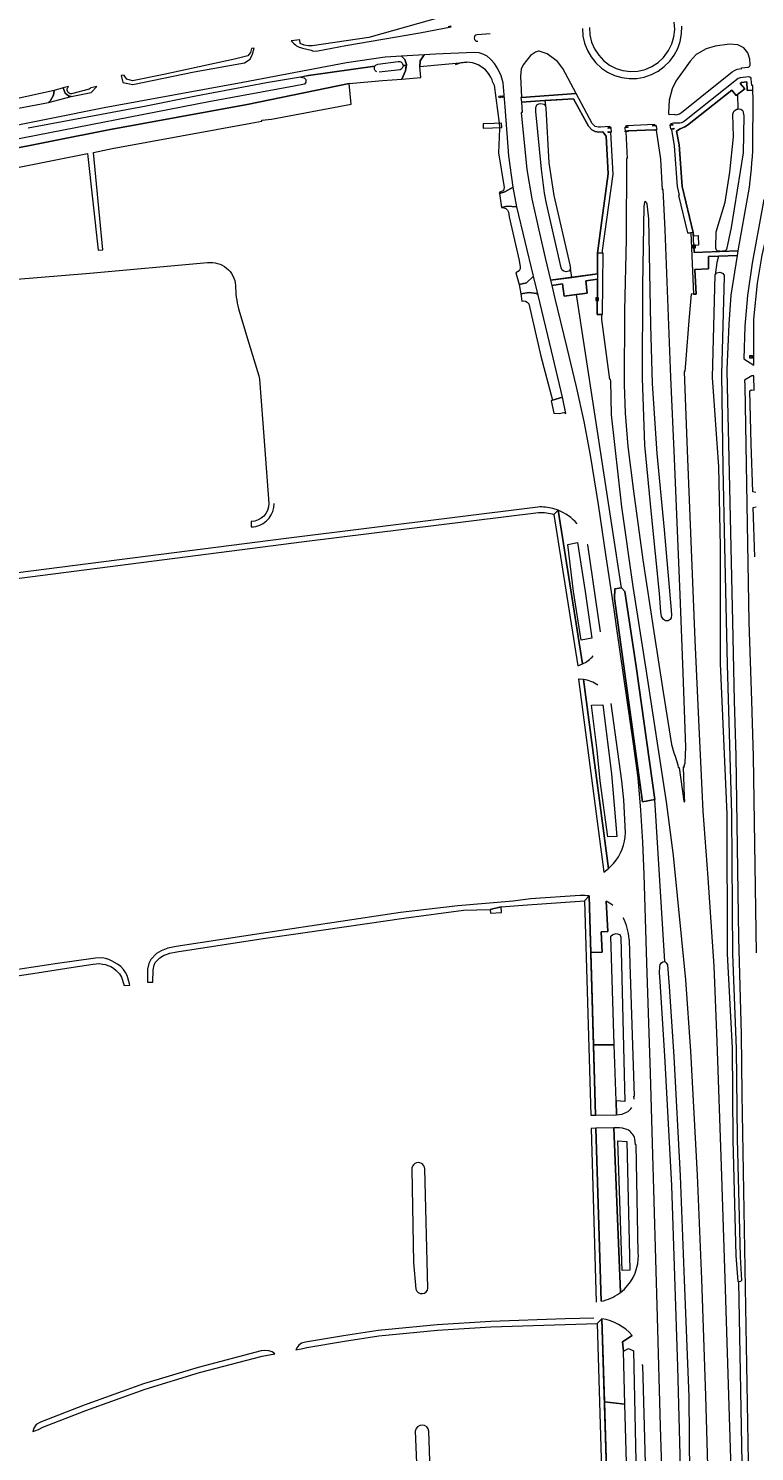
# Model space of a CAD drawing. Header units: metres. Extents: x 209813 to 223847, y 571801 to 587119.
# Tile 394 of 656: x 221241 to 221469, y 576831 to 577277. Entities that reach past the tile are written whole.
import ezdxf
from ezdxf.enums import TextEntityAlignment as Align

# ---------------------------------------------------------------- set-up
doc = ezdxf.new("R2010")
doc.units = ezdxf.units.M
for name, color, linetype, lineweight in [('B-RO-GR-BEPLANTING_CULTUUR_BOSPLANTSOEN-GV', 8, 'Continuous', 0), ('B-RO-GR-BEPLANTING_CULTUUR_HEESTERS-GV', 8, 'Continuous', 0), ('B-RO-IE-MEUBILAIR_WEGMEUBILAIR-S', 8, 'Continuous', 0), ('B-RO-KL-BRANDSTOF_LOCATIEPAAL-S', 8, 'Continuous', 0), ('B-RO-KL-WATER_PUT-S', 8, 'Continuous', 0), ('B-RO-KW-KUNSTWERK_DEK-GV', 8, 'Continuous', 0), ('B-RO-OG-TERREIN_CULTUURSCHEIDING-GV', 8, 'Continuous', 0), ('B-RO-OG-WATER_GREPPEL-GV', 8, 'Continuous', 0), ('B-RO-OG-WEG-GV', 8, 'Continuous', 0), ('B-RO-RI-TERREINKAST-S', 8, 'Continuous', 0), ('B-RO-VH-VERHARDING_PUIN-GV', 8, 'Continuous', 0), ('B-RO-VH-VERHARDING_SIERBESTRATING-GV', 8, 'Continuous', 0), ('B-RO-VH-VERHARDING_STRAATBAKSTEEN-GV', 8, 'Continuous', 0), ('B-RO-VH-VERHARDING_TEGEL-GV', 8, 'Continuous', 0)]:
    doc.layers.add(name, color=color, linetype=linetype, lineweight=lineweight)
doc.styles.add('NLCS-ISO', font='txt')

# ---------------------------------------------------------------- blocks, each defined once
blk = doc.blocks.new('SIE-WEG_AFVALBAK-SO')
at = {"linetype": 'ByBlock', "lineweight": 18}
h = blk.add_hatch(color=0, dxfattribs=at)
h.dxf.hatch_style = 1
h.paths.add_polyline_path([(-1.5, -1.5), (1.5, -1.5), (1.5, 1.5), (-1.5, 1.5)])
at = {"color": 0, "linetype": 'ByBlock', "lineweight": 18}
for points in [[(-2, -2), (2, -2), (2, 2), (-2, 2)], [(-1.5, -1.5), (1.5, -1.5), (1.5, 1.5), (-1.5, 1.5)]]:
    blk.add_lwpolyline(points, close=True, dxfattribs=at)
blk = doc.blocks.new('SIE-WATER_VERKLIKKER_TRANSPORTLEIDING-SO')
at = {"color": 0, "linetype": 'ByBlock', "lineweight": 18}
blk.add_circle((0, 0), 1.5, dxfattribs=at)
at = {"color": 0, "linetype": 'ByBlock', "lineweight": 18, "style": 'NLCS-ISO'}
blk.add_text('vt', height=1.5, dxfattribs=at).set_placement((0, 0), align=Align.MIDDLE_CENTER)
blk = doc.blocks.new('SRI-TERREINKAST-SO')
at = {"color": 0, "linetype": 'ByBlock', "lineweight": 18}
for points in [[(-2, 2), (2, 2), (2, 1.68), (-2, 1.68)], [(-2, 1.52), (2, 1.52), (2, -2), (-2, -2)]]:
    blk.add_lwpolyline(points, close=True, dxfattribs=at)
at = {"color": 0, "linetype": 'ByBlock', "lineweight": 18, "style": 'NLCS-ISO'}
blk.add_text('rio', height=1.5, dxfattribs=at).set_placement((0, 0), align=Align.MIDDLE_CENTER)
blk = doc.blocks.new('SKL-WATER_WATERLEIDINGPUT-SO')
at = {"color": 0, "linetype": 'ByBlock', "lineweight": 18}
blk.add_ellipse((0, 0), major_axis=(2.5, 0), ratio=0.54, dxfattribs=at)
at = {"color": 0, "linetype": 'ByBlock', "lineweight": 18, "style": 'NLCS-ISO'}
blk.add_text('wl', height=1.5, dxfattribs=at).set_placement((0, 0), align=Align.MIDDLE_CENTER)

msp = doc.modelspace()

# ---------------------------------------------------------------- linework, layer by layer
at = {"layer": 'B-RO-GR-BEPLANTING_CULTUUR_BOSPLANTSOEN-GV', "flags": 128}
msp.add_lwpolyline([(221232.248, 577232.712), (221259.42, 577238.131), (221262.851, 577207.883), (221264.277, 577208.002), (221261.318, 577238.431), (221267.23, 577239.689), (221310.616, 577247.649), (221314.104, 577248.31), (221314.074, 577248.651), (221317.162, 577248.923), (221342.09, 577253.613), (221341.434, 577260.084), (221309.499, 577253.544), (221266.045, 577245.571), (221231.22, 577238.625)], dxfattribs=at)
msp.add_lwpolyline([(221424.719, 577101.717), (221424.617, 577098.633), (221433.473, 577034.888), (221437.312, 577035.604), (221431.432, 577077.376), (221427.933, 577100.877), (221426.822, 577102.031)], close=True, dxfattribs=at)
at = {"layer": 'B-RO-GR-BEPLANTING_CULTUUR_HEESTERS-GV', "flags": 128}
for points in [[(221416.745, 577005.381), (221417.25, 576987.698), (221420.728, 576987.732), (221420.474, 576994.115), (221422.541, 576994.224), (221421.992, 577003.721)], [(221426.57, 576881.125), (221424.422, 576932.658), (221418.816, 576932.564), (221420.474, 576878.332)], [(221426.218, 576880.86), (221426.57, 576881.125)], [(221420.681, 576872.856), (221421.46, 576846.839), (221427.89, 576846.036), (221427.448, 576862.717), (221427.193, 576865.653), (221430.225, 576867.614)]]:
    msp.add_lwpolyline(points, dxfattribs=at)
msp.add_lwpolyline([(221418.707, 576936.675), (221425.292, 576936.824), (221425.173, 576941.144), (221424.588, 576958.771), (221418.076, 576958.771)], close=True, dxfattribs=at)
at = {"layer": 'B-RO-GR-BEPLANTING_CULTUUR_HEESTERS-GV'}
for points in [[(221420.474, 576878.332, 0.105456), (221426.218, 576880.86)], [(221430.225, 576867.614, 0.1753346), (221420.681, 576872.856)]]:
    msp.add_lwpolyline(points, format="xyb", dxfattribs=at)
at = {"layer": 'B-RO-KW-KUNSTWERK_DEK-GV', "flags": 128}
msp.add_lwpolyline([(221386.942, 577247.569), (221383.465, 577247.406), (221383.527, 577246.066), (221389.326, 577246.337), (221389.263, 577247.678)], close=True, dxfattribs=at)
at = {"layer": 'B-RO-OG-TERREIN_CULTUURSCHEIDING-GV', "flags": 128}
for points in [[(221178.548, 577232.821), (221178.905, 577231.155), (221171.931, 577229.663), (221141.916, 577222.504), (221120.17, 577216.504), (221107.156, 577212.959), (221103.405, 577211.527), (221105.142, 577209.412), (221118.382, 577213.389), (221142.621, 577219.383), (221172.648, 577226.544), (221205.937, 577233.668), (221231.22, 577238.625), (221266.045, 577245.571), (221309.499, 577253.544), (221341.434, 577260.084), (221351.92, 577260.99), (221357.939, 577261.486), (221359.178, 577264.021), (221359.361, 577265.718), (221358.377, 577265.718)], [(221349.563, 577265.548), (221328.683, 577262.568), (221326.355, 577262.087), (221327.406, 577261.907), (221327.859, 577261.308), (221327.928, 577260.557), (221327.48, 577259.855), (221324.195, 577259.21), (221297.45, 577254.3), (221235.359, 577242.182), (221233.541, 577242.042), (221232.771, 577242.54), (221232.539, 577243.325), (221227.025, 577242.493), (221227.075, 577241.9), (221226.768, 577241.013), (221205.302, 577236.804), (221181.838, 577231.783), (221181.521, 577233.267), (221178.548, 577232.821)], [(221357.437, 577264.413), (221350.876, 577263.659)], [(221406.962, 577126.317), (221414.573, 577078.122)], [(221420.266, 577088.228), (221416.332, 577115.484), (221416.084, 577115.46)], [(221414.904, 577073.255), (221422.72, 577013.966), (221424.352, 577015.538)], [(221428.133, 577025.212), (221427.569, 577035.521), (221426.983, 577041.515), (221423.619, 577065.755)], [(221421.992, 577003.721), (221422.541, 576994.224), (221420.474, 576994.115), (221420.728, 576987.732), (221417.25, 576987.698), (221418.076, 576958.771), (221424.588, 576958.771), (221423.458, 576992.816), (221424.073, 576993.346), (221425.212, 576993.581), (221426.266, 576993.297), (221426.676, 576992.523), (221427.901, 576940.992), (221425.173, 576941.144), (221425.292, 576936.824)], [(221430.763, 576941.639), (221430.752, 576942.579), (221430.928, 576942.664), (221429.608, 576984.088), (221429.339, 576991.557), (221429.207, 576991.82)], [(221425.292, 576936.824), (221426.072, 576936.842), (221427.065, 576936.985), (221428.382, 576937.583)], [(221428.557, 576932.171), (221427.2, 576932.621), (221426.196, 576932.688), (221424.422, 576932.658), (221426.57, 576881.125)], [(221432.095, 576891.561), (221432.123, 576892.59), (221432.077, 576893.62), (221431.461, 576927.338), (221431.239, 576927.398), (221431.064, 576929.224)], [(221430.225, 576867.614), (221427.193, 576865.653), (221427.448, 576862.717), (221428.982, 576863.556), (221430.647, 576862.747), (221431.478, 576823.216), (221429.818, 576823.16), (221428.472, 576824.029), (221427.89, 576846.036), (221421.46, 576846.839), (221422.103, 576825.348), (221424.385, 576824.397), (221426.43, 576822.097), (221427.452, 576819.797), (221427.714, 576818.834), (221429.566, 576818.897)], [(221434.49, 576823.576), (221434.024, 576839.143), (221433.563, 576858.299), (221433.194, 576858.304)]]:
    msp.add_lwpolyline(points, dxfattribs=at)
at = {"layer": 'B-RO-OG-TERREIN_CULTUURSCHEIDING-GV'}
for points in [[(221350.147, 577263.73, -0.4633904), (221349.563, 577265.548)], [(221358.377, 577265.718, -0.296135), (221357.437, 577264.413)], [(221412.901, 577122.067, 0.1198446), (221406.962, 577126.317)], [(221414.573, 577078.122, 0.1063869), (221417.989, 577080.686)], [(221419.425, 577071.432, 0.1217852), (221414.904, 577073.255)], [(221424.352, 577015.538, 0.1622143), (221428.133, 577025.212)], [(221424.084, 577002.402, 0.0490322), (221421.992, 577003.721)], [(221429.207, 576991.82, 0.114369), (221427.354, 576998.567)], [(221428.382, 576937.583, 0.1413188), (221430.117, 576939.125)], [(221431.064, 576929.224, 0.2134227), (221428.557, 576932.171)], [(221426.57, 576881.125, 0.2150288), (221432.095, 576891.561)]]:
    msp.add_lwpolyline(points, format="xyb", dxfattribs=at)
at = {"layer": 'B-RO-OG-TERREIN_CULTUURSCHEIDING-GV', "flags": 128}
for points in [[(221413.087, 577116.189), (221415.42, 577100.798), (221417.569, 577086.212), (221414.192, 577085.621), (221411.822, 577100.795), (221410.07, 577115.583)], [(221420.972, 577065.315), (221423.663, 577043.68), (221425.405, 577024.08), (221422.549, 577023.882), (221420.154, 577041.468), (221419.212, 577051.03), (221417.408, 577065.178)], [(221425.648, 576928.661), (221428.56, 576928.452), (221429.45, 576888.101), (221427.073, 576887.99)]]:
    msp.add_lwpolyline(points, close=True, dxfattribs=at)
at = {"layer": 'B-RO-OG-WATER_GREPPEL-GV'}
for points in [[(221365.188, 576919.806, 1.0206093), (221361.111, 576919.641)], [(221362.361, 576882.101, 0.8037346), (221366.183, 576882.461)], [(221366.497, 576837.615, 0.8882936), (221362.2, 576837.648)]]:
    msp.add_lwpolyline(points, format="xyb", dxfattribs=at)
at = {"layer": 'B-RO-OG-WATER_GREPPEL-GV', "flags": 128}
for points in [[(221361.111, 576919.641), (221361.682, 576890.438), (221362.361, 576882.101)], [(221366.183, 576882.461), (221365.188, 576919.806)], [(221362.2, 576837.648), (221363.183, 576812.604), (221363.735, 576803.938)], [(221363.735, 576803.938), (221367.635, 576804.005), (221366.497, 576837.615)]]:
    msp.add_lwpolyline(points, dxfattribs=at)
at = {"layer": 'B-RO-OG-WEG-GV', "flags": 128}
for points in [[(221372.873, 577281.535), (221370.615, 577280.955), (221347.6, 577274.519), (221329.846, 577271.88), (221328.685, 577271.879), (221327.336, 577272.099), (221326.162, 577272.664), (221326.01, 577273.812), (221323.322, 577273.489)], [(221326.259, 577271.338), (221326.827, 577271.159), (221329.531, 577270.559), (221330.177, 577270.239), (221331.7, 577270.372), (221340.46, 577271.973), (221363.667, 577275.991), (221373.413, 577277.862), (221373.389, 577278.03), (221372.485, 577277.843)], [(221416.818, 577277.626), (221416.958, 577275.343), (221417.475, 577273.077), (221418.402, 577270.927), (221419.688, 577268.973), (221421.205, 577267.289), (221423.044, 577265.857), (221425.128, 577264.823), (221427.294, 577264.127), (221429.646, 577263.886), (221431.96, 577263.979), (221434.231, 577264.515), (221436.393, 577265.379), (221438.348, 577266.674), (221440.05, 577268.282), (221441.623, 577270.391), (221442.643, 577272.485), (221443.227, 577274.739), (221443.509, 577277.031), (221443.351, 577279.371)], [(221471.449, 577223.717), (221467.828, 577203.765), (221466.287, 577193.624), (221465.503, 577184.063), (221465.177, 577173.816), (221468.273, 577171.847), (221468.341, 577186.263), (221469.479, 577197.459), (221470.948, 577206.247), (221474.026, 577219.914), (221475.155, 577225.058), (221476.285, 577233.317), (221476.377, 577246.824), (221476.113, 577256.196), (221475.619, 577265.566), (221476.556, 577270.824), (221477.913, 577273.434), (221480.899, 577276.053), (221482.17, 577276.871)], [(221358.377, 577265.718), (221359.361, 577265.718), (221359.398, 577266.064), (221358.969, 577267.575), (221357.846, 577268.641), (221352.737, 577268.329), (221340.691, 577266.579), (221308.196, 577260.422), (221264.661, 577252.433), (221229.816, 577245.483), (221204.52, 577240.523), (221171.105, 577233.372), (221140.986, 577226.189), (221116.526, 577220.141), (221101.327, 577215.575), (221085.995, 577209.89), (221061.285, 577199.299), (221048.792, 577193.317), (221029.93, 577183.13), (221029.516, 577182.478), (221029.197, 577181.775)], [(221350.479, 577266.131), (221356.847, 577266.982)], [(221390.362, 577252.761), (221389.699, 577260.271), (221389.136, 577262.527), (221388.122, 577264.664), (221387.029, 577266.36), (221385.762, 577267.773), (221384.705, 577268.626), (221383.648, 577269.202), (221382.218, 577269.67), (221380.654, 577269.842), (221368.56, 577269.295), (221364.995, 577269.077), (221363.767, 577267.202), (221363.579, 577265.392), (221378.354, 577266.734)], [(221400.777, 577270.184), (221399.904, 577269.964), (221398.326, 577268.916), (221395.995, 577265.991), (221395.436, 577264.572), (221395.223, 577262.4), (221395.472, 577255.837), (221395.515, 577255.755)], [(221395.515, 577255.755), (221412.639, 577256.961), (221408.497, 577264.794), (221406.795, 577266.95), (221403.578, 577269.388), (221401.348, 577270.159)], [(221240.818, 577246.185), (221277.822, 577253.108), (221293.39, 577256.222), (221315.515, 577260.433), (221328.683, 577262.568), (221349.563, 577265.548)], [(221253.526, 577259.116), (221251.87, 577258.691), (221252.507, 577257.063), (221253.461, 577256.23), (221254.308, 577256.049), (221260.623, 577257.28), (221262.377, 577259.202), (221260.483, 577258.788)], [(221260.029, 577258.317), (221254.433, 577256.857)], [(221386.553, 577260.383), (221386.924, 577259.57), (221388.498, 577247.642), (221388.571, 577246.302), (221388.634, 577245.915), (221388.311, 577238.381), (221390.053, 577227.463), (221389.858, 577226.565), (221388.456, 577225.896), (221388.58, 577225.621), (221390.268, 577226.114), (221392.894, 577227.634), (221391.57, 577237.399), (221390.362, 577252.761)], [(221463.245, 577256.675), (221462.738, 577256.284), (221461.43, 577258.028), (221447.528, 577247.033), (221446.669, 577246.542), (221445.213, 577245.919), (221444.119, 577245.194), (221444.916, 577240.891), (221445.804, 577227.817), (221449.325, 577213.345), (221449.364, 577212.391), (221450.842, 577212.401), (221450.934, 577209.38), (221449.491, 577209.309), (221449.581, 577207.14), (221457.598, 577207.414)], [(221468.035, 577240.882), (221468.141, 577255.02), (221468.043, 577258.035), (221466.274, 577257.933), (221466.106, 577260.591), (221464.496, 577260.402), (221464.055, 577260.149), (221465.514, 577258.424), (221463.245, 577256.675), (221463.34, 577252.089), (221463.509, 577252.127), (221464.274, 577252.028), (221464.671, 577251.786), (221464.866, 577251.537), (221465.218, 577249.966), (221464.928, 577238.356), (221461.19, 577214.981), (221459.781, 577208.048), (221459.327, 577207.59), (221457.598, 577207.414), (221463.435, 577207.614), (221466.667, 577225.77)], [(221402.766, 577254.732), (221395.545, 577254.27), (221395.666, 577251.03), (221395.441, 577251.022), (221397.131, 577233.092), (221398.729, 577223.934), (221400.901, 577214.1), (221402.866, 577205.457), (221404.611, 577198.41), (221411.287, 577199.326), (221410.847, 577202.14), (221410.683, 577201.685), (221410.329, 577201.255), (221409.512, 577201.102), (221408.789, 577201.225), (221408.227, 577201.613), (221407.909, 577202.335), (221403.378, 577222.435), (221402.704, 577225.723), (221401.785, 577233.248), (221399.981, 577251.27), (221399.958, 577252.529), (221400.273, 577253.376), (221400.949, 577253.74), (221401.606, 577253.777), (221402.481, 577253.566), (221402.985, 577253.123)], [(221411.287, 577199.326), (221419.355, 577200.434), (221419.342, 577206.946), (221420.647, 577217.15), (221422.638, 577231.811), (221422.028, 577243.536), (221420.941, 577244.898), (221419.754, 577244.879), (221418.629, 577245.016), (221417.56, 577245.56), (221416.447, 577246.725), (221411.783, 577255.339), (221402.766, 577254.732), (221403.089, 577252.359), (221404.052, 577235.248), (221405.642, 577225.005), (221410.679, 577203.214), (221410.847, 577202.14)], [(221457.628, 577207.532), (221456.974, 577207.51), (221456.604, 577207.832), (221456.364, 577208.473), (221456.492, 577213.601), (221459.326, 577222.907), (221460.78, 577232.258), (221461.942, 577243.359), (221461.699, 577250.444), (221461.901, 577251.131), (221462.111, 577251.528), (221462.982, 577252.01), (221463.34, 577252.089)], [(221399.288, 577199.67), (221394.077, 577221.424), (221391.054, 577221.597), (221389.255, 577221.193)], [(221391.391, 577219.765), (221391.676, 577218.329), (221394.769, 577204.59), (221395.116, 577202.584)], [(221457.215, 577205.927), (221454.097, 577205.822), (221454.125, 577202.016), (221449.795, 577201.738), (221450.205, 577194.071), (221449.421, 577194.106), (221448.639, 577194.068), (221447.921, 577185.76), (221446.957, 577173.633), (221446.674, 577169.849), (221446.449, 577169.829), (221447.441, 577145.09), (221448.117, 577126.943), (221449.834, 577085.598), (221451.057, 577058.425), (221452.011, 577038.707), (221452.382, 577031.96), (221453.905, 577011.118), (221455.75, 576983.413), (221456.723, 576959.776), (221458.087, 576920.665), (221459.28, 576885.467), (221461.394, 576815.53)], [(221466.759, 576822.055), (221464.714, 576943.23), (221464.463, 576961.92), (221463.633, 576992.218), (221462.834, 577049.29), (221462.283, 577066.554), (221461.772, 577091.308), (221460.619, 577142.609), (221460.09, 577165.122), (221459.948, 577170.476), (221460.536, 577184.671), (221461.224, 577193.694), (221463.17, 577206.128), (221457.215, 577205.927), (221456.723, 577204.015), (221456.164, 577200.083), (221456.767, 577200.718), (221457.619, 577200.931), (221458.449, 577200.651), (221459.001, 577199.97), (221459.012, 577199.609), (221458.152, 577168.828), (221458.597, 577139.724), (221459.176, 577115.062), (221459.91, 577077.96), (221461.275, 577031.004), (221461.605, 576987.176), (221462.75, 576957.563), (221463.114, 576929.208), (221464.073, 576892.415), (221464.429, 576884.813), (221464.169, 576884.513), (221463.705, 576884.445)], [(221393.675, 577200.786), (221394.718, 577197.118), (221397.107, 577197.631), (221399.288, 577199.67)], [(221464.76, 576821.979), (221463.62, 576884.432), (221463.409, 576884.568), (221462.826, 576892.703), (221461.861, 576928.894), (221461.581, 576957.647), (221460.1, 576987.273), (221460.003, 577031.056), (221457.834, 577078.25), (221457.863, 577114.987), (221457.344, 577139.901), (221455.355, 577167.978), (221456.164, 577200.083)], [(221445.878, 576806.444), (221444.504, 576857.826), (221442.625, 576914.614), (221440.428, 576955.284), (221438.917, 576978.624), (221438.781, 576981.29), (221438.855, 576983.26), (221438.997, 576983.926), (221439.372, 576984.46), (221439.832, 576984.788), (221440.409, 576984.802), (221437.312, 577035.604), (221433.473, 577034.888), (221424.617, 577098.633), (221424.719, 577101.717), (221426.822, 577102.031), (221412.771, 577193.908), (221408.89, 577193.418), (221408.392, 577197.263), (221405.009, 577196.765), (221405.866, 577193.147), (221409.737, 577177.24), (221412.662, 577165.015), (221415.072, 577154.135), (221417.059, 577143.557), (221419.578, 577128.125), (221421.855, 577112.444), (221424.444, 577095.147), (221425.229, 577089.151), (221430.451, 577053.107), (221431.919, 577042.374), (221432.817, 577032.316), (221433.378, 577022.249), (221433.832, 577012.108), (221434.667, 576984.464), (221435.791, 576949.891), (221436.417, 576927.86), (221438.042, 576873.392), (221438.968, 576839.041), (221440.255, 576800.058)], [(221455.991, 576754.237), (221453.303, 576848.694), (221452.014, 576885.214), (221450.696, 576917.812), (221448.586, 576956.714), (221447.008, 576979.084), (221443.095, 577018.041), (221440.91, 577034.921), (221434.549, 577076.451), (221430.522, 577102.372), (221426.957, 577127.369), (221423.755, 577156.234), (221423.462, 577166.841), (221423.399, 577167.305), (221423.212, 577167.293), (221420.647, 577186.161), (221420.683, 577187.701), (221419.168, 577187.73), (221419.302, 577198.723), (221415.671, 577198.199), (221416.085, 577194.326), (221412.771, 577193.908)], [(221405.221, 577160.778), (221408.312, 577161.815), (221404.931, 577176.305), (221400.757, 577193.726), (221400.232, 577194.251), (221397.882, 577194.613), (221395.332, 577194.141), (221395.636, 577191.851)], [(221397.705, 577191.138), (221397.793, 577190.997), (221401.596, 577174.609), (221405.221, 577160.778)], [(221468.937, 577131.896), (221467.97, 577132.094), (221467.523, 577147.184), (221467.079, 577163.717), (221467.637, 577164.109), (221468.405, 577163.935), (221468.329, 577168.468), (221467.669, 577168.438), (221465.431, 577167.068), (221465.502, 577165.3), (221466.774, 577091.208), (221467.571, 577066.585), (221468.085, 577049.103), (221469.101, 576987.561)], [(221468.641, 577111.695), (221468.118, 577127.192), (221469.012, 577127.432)], [(221426.822, 577102.031), (221427.933, 577100.877), (221431.432, 577077.376), (221437.312, 577035.604)], [(221440.409, 576984.802), (221440.861, 576984.443), (221441.26, 576983.831), (221441.81, 576977.043), (221443.214, 576955.015), (221445.231, 576917.609), (221446.47, 576885.041), (221447.926, 576848.363), (221448.191, 576823.629)]]:
    msp.add_lwpolyline(points, dxfattribs=at)
at = {"layer": 'B-RO-OG-WEG-GV'}
for points in [[(221323.322, 577273.489, 0.1412363), (221326.259, 577271.338)], [(221356.847, 577266.982, -0.4517449), (221358.377, 577265.718)], [(221401.348, 577270.159, 0.1453107), (221400.777, 577270.184)], [(221349.563, 577265.548, -0.2286503), (221350.479, 577266.131)], [(221254.433, 577256.857, -0.716074), (221253.526, 577259.116)], [(221260.483, 577258.788, -0.1222634), (221260.029, 577258.317)], [(221466.667, 577225.77, 0.0293795), (221468.035, 577240.882)], [(221389.255, 577221.193, -0.3698186), (221391.391, 577219.765)], [(221395.116, 577202.584, -0.3834272), (221393.675, 577200.786)], [(221395.636, 577191.851, -0.3294902), (221397.705, 577191.138)]]:
    msp.add_lwpolyline(points, format="xyb", dxfattribs=at)
at = {"layer": 'B-RO-OG-WEG-GV', "flags": 128}
for points in [[(221443.595, 577250.245), (221444.381, 577250.379), (221444.974, 577250.597), (221445.607, 577250.964), (221450.472, 577254.922), (221461.506, 577263.779), (221462.25, 577264.221), (221463.079, 577264.549), (221464.553, 577264.831), (221464.489, 577265.02), (221466.533, 577265.255), (221466.732, 577265.294), (221466.921, 577265.451), (221467.098, 577265.669), (221467.164, 577265.852), (221467.209, 577266.082), (221467.055, 577267.719), (221466.486, 577269.727), (221465.193, 577271.269), (221463.337, 577272.194), (221460.656, 577272.391), (221456.162, 577271.77), (221453.338, 577271.009), (221450.293, 577269.208), (221448.384, 577267.099), (221443.914, 577260.84), (221442.725, 577258.477), (221441.759, 577254.889), (221441.551, 577250.871), (221441.601, 577250.536), (221441.759, 577250.398), (221443.581, 577250.472)], [(221270.915, 577262.753), (221270.04, 577262.571), (221270.516, 577260.391), (221273.652, 577259.819), (221292.939, 577263.712), (221308.714, 577266.594), (221310.451, 577267.767), (221311.159, 577269.304), (221311.662, 577271.187), (221310.867, 577271.026), (221310.59, 577269.766), (221309.675, 577268.762), (221305.525, 577267.697), (221283.434, 577262.952), (221273.597, 577260.901), (221271.743, 577261.412), (221270.939, 577262.594)], [(221247.205, 577254.13), (221247.889, 577254.725), (221248.76, 577256.462), (221248.953, 577257.185), (221248.99, 577257.951), (221231.772, 577254.185), (221232.242, 577251.281)], [(221444.584, 577045.665), (221444.887, 577045.683), (221446.358, 577035.11), (221446.518, 577034.887), (221446.72, 577035.003), (221446.639, 577036.349), (221446.239, 577045.825), (221446.538, 577045.838), (221446.524, 577046.18), (221446.77, 577047.097), (221447.048, 577052.032), (221446.114, 577078.184), (221445.181, 577099.778), (221443.494, 577142.566), (221442.32, 577168.015), (221440.529, 577214.245), (221439.937, 577226.816), (221439.712, 577226.803), (221439.16, 577236.349), (221437.846, 577245.513), (221437.059, 577245.396), (221437.026, 577245.619), (221428.932, 577245.253), (221428.942, 577245.028), (221428.171, 577244.994), (221428.615, 577236.572), (221428.39, 577236.56), (221428.325, 577211.284), (221427.813, 577188.889), (221427.644, 577165.704), (221427.971, 577156.786), (221428.872, 577146.266), (221430.601, 577132.299), (221433.577, 577110.753), (221437.011, 577088.157), (221439.94, 577069.33), (221442.543, 577052.87), (221443.21, 577050.265), (221443.638, 577049.183), (221444.474, 577046.477)], [(221435.271, 577217.629), (221435.887, 577184.341), (221436.44, 577166.093), (221437.923, 577144.117), (221440.187, 577120.137), (221442.406, 577094.979), (221442.492, 577093.375), (221442.403, 577092.596), (221442.043, 577092.033), (221441.422, 577091.686), (221440.638, 577091.67), (221439.965, 577092.11), (221439.408, 577093.036), (221439.178, 577094.425), (221438.759, 577100.178), (221436.246, 577125.12), (221434.118, 577146.669), (221433.456, 577167.722), (221433.576, 577196.749), (221433.905, 577221.611), (221434.104, 577222.788), (221434.281, 577223.16), (221434.607, 577222.869), (221434.797, 577222.397)]]:
    msp.add_lwpolyline(points, close=True, dxfattribs=at)
at = {"layer": 'B-RO-OG-WEG-GV'}
msp.add_arc((221378.291, 577258.191), 8.547, 14.86234, 114.59156, dxfattribs=at)
at = {"layer": 'B-RO-VH-VERHARDING_PUIN-GV', "flags": 128}
for points in [[(221357.939, 577261.486), (221363.958, 577261.982), (221363.579, 577265.392), (221363.767, 577267.202), (221364.995, 577269.077), (221357.846, 577268.641), (221358.969, 577267.575), (221359.398, 577266.064), (221359.178, 577264.021)], [(221248.99, 577257.951), (221248.953, 577257.185), (221248.76, 577256.462), (221247.889, 577254.725), (221247.205, 577254.13), (221254.308, 577256.049), (221253.461, 577256.23), (221252.507, 577257.063), (221251.87, 577258.691)]]:
    msp.add_lwpolyline(points, close=True, dxfattribs=at)
at = {"layer": 'B-RO-VH-VERHARDING_SIERBESTRATING-GV', "flags": 128}
msp.add_lwpolyline([(221414.606, 577277.361), (221414.742, 577274.98), (221415.255, 577272.692), (221416.135, 577270.469), (221417.332, 577268.437), (221418.808, 577266.56), (221420.523, 577264.925), (221422.497, 577263.641), (221424.67, 577262.629), (221426.938, 577261.927), (221429.267, 577261.648), (221431.667, 577261.714), (221433.983, 577262.121), (221436.257, 577262.868), (221438.373, 577263.941), (221440.254, 577265.375), (221441.938, 577267.059), (221443.368, 577268.928), (221444.453, 577271.064), (221445.218, 577273.308), (221445.676, 577275.684), (221445.712, 577278.04)], dxfattribs=at)
at = {"layer": 'B-RO-VH-VERHARDING_STRAATBAKSTEEN-GV', "flags": 128}
msp.add_lwpolyline([(221385.626, 577275.686), (221381.584, 577275.381)], dxfattribs=at)
at = {"layer": 'B-RO-VH-VERHARDING_STRAATBAKSTEEN-GV'}
msp.add_lwpolyline([(221381.584, 577275.381, 0.9743945), (221381.761, 577273.352)], format="xyb", dxfattribs=at)
at = {"layer": 'B-RO-VH-VERHARDING_STRAATBAKSTEEN-GV', "flags": 128}
for points in [[(221394.077, 577221.424), (221392.894, 577227.634), (221390.268, 577226.114), (221388.58, 577225.621), (221389.255, 577221.193), (221391.054, 577221.597)], [(221400.757, 577193.726), (221399.288, 577199.67), (221397.107, 577197.631), (221394.718, 577197.118), (221395.332, 577194.141), (221397.882, 577194.613), (221400.232, 577194.251)], [(221405.221, 577160.778), (221404.774, 577160.628), (221405.647, 577156.745), (221407.272, 577156.685), (221408.783, 577156.915), (221409.418, 577156.622), (221408.312, 577161.815)], [(221389.167, 577001.957), (221385.671, 577001.186), (221385.741, 577000), (221389.271, 577000.211)]]:
    msp.add_lwpolyline(points, close=True, dxfattribs=at)
at = {"layer": 'B-RO-VH-VERHARDING_TEGEL-GV', "flags": 128}
for points in [[(221449.325, 577213.345), (221445.804, 577227.817), (221444.916, 577240.891), (221444.119, 577245.194), (221445.213, 577245.919), (221446.669, 577246.542), (221447.528, 577247.033), (221461.43, 577258.028), (221462.738, 577256.284), (221465.514, 577258.424), (221464.055, 577260.149), (221464.496, 577260.402), (221466.106, 577260.591), (221466.274, 577257.933), (221468.043, 577258.035), (221467.978, 577259.515), (221467.683, 577259.496), (221467.521, 577261.594), (221467.467, 577261.768), (221467.106, 577262.109), (221466.709, 577262.204), (221463.988, 577261.875), (221463.439, 577261.645), (221446.575, 577248.239), (221446.313, 577248.078), (221445.655, 577247.798), (221445.116, 577247.679), (221443.143, 577247.614), (221442.715, 577247.569), (221442.35, 577247.481), (221442.179, 577247.288), (221442.919, 577247.269), (221442.942, 577247.045), (221442.069, 577246.974), (221441.943, 577247.09), (221442.248, 577245.771), (221442.339, 577245.906), (221443.204, 577246.048), (221443.235, 577245.825), (221442.47, 577245.719), (221443.392, 577240.564), (221444.258, 577227.771), (221444.874, 577225.078), (221444.656, 577225.024), (221447.493, 577213.269), (221448.523, 577213.312)], [(221420.861, 577206.889), (221420.887, 577207.769), (221424.212, 577231.64), (221423.455, 577244.746), (221422.685, 577244.782), (221422.696, 577245.007), (221423.57, 577244.944), (221423.673, 577244.818), (221423.607, 577246.252), (221423.507, 577246.123), (221422.635, 577246.039), (221422.619, 577246.264), (221423.344, 577246.413), (221423.141, 577246.573), (221420.281, 577246.397), (221419.609, 577246.408), (221418.595, 577246.645), (221417.673, 577247.565), (221412.639, 577256.961), (221395.515, 577255.755), (221395.295, 577255.695), (221395.498, 577254.263), (221401.322, 577254.635), (221411.783, 577255.339), (221416.447, 577246.725), (221417.56, 577245.56), (221418.629, 577245.016), (221419.754, 577244.879), (221420.941, 577244.898), (221422.028, 577243.536), (221422.638, 577231.811), (221420.647, 577217.15), (221419.342, 577206.946)], [(221228.32, 577198.025), (221260.226, 577200.595), (221297.12, 577203.959)], [(221419.355, 577200.434), (221404.611, 577198.41), (221405.009, 577196.765), (221408.392, 577197.263), (221408.89, 577193.418), (221416.085, 577194.326), (221415.671, 577198.199), (221419.302, 577198.723)], [(221306.781, 577189.461), (221310.063, 577178.644), (221313.118, 577168.469), (221313.344, 577167.449), (221314.397, 577153.622), (221316.316, 577128.461)], [(221400.651, 577127.322), (221321.712, 577117.478), (221224.422, 577105.014)], [(221300.593, 577113.059), (221327.374, 577116.471), (221400.862, 577125.63)], [(221406.962, 577126.317), (221405.359, 577126.852)], [(221310.746, 577122.77), (221310.796, 577121.07), (221311.505, 577121.125), (221312.209, 577121.249)], [(221224.28, 577103.287), (221300.593, 577113.059)], [(221413.927, 577005.517), (221398.356, 577004.458), (221392.845, 577003.715), (221375.543, 577002.247), (221357.537, 577000.161), (221315.995, 576993.959), (221287.215, 576989.577), (221284.677, 576989.069), (221282.52, 576988.224), (221281.079, 576987.342), (221279.265, 576985.523), (221278.682, 576984.188), (221278.303, 576982.47), (221278.273, 576978.37), (221279.973, 576978.358), (221280.002, 576982.279), (221280.307, 576983.661), (221280.695, 576984.549), (221282.16, 576986.019), (221283.257, 576986.687), (221285.302, 576987.46), (221287.501, 576987.901), (221314.479, 576992.008)], [(221314.479, 576992.008), (221327.644, 576993.939), (221358.624, 576998.448), (221377.271, 577000.927), (221385.671, 577001.186), (221389.167, 577001.957), (221395.873, 577002.541), (221415.244, 577003.834)], [(221228.957, 576979.145), (221243.697, 576981.285), (221254.993, 576983.116), (221261.215, 576984.043), (221263.08, 576984.173), (221264.243, 576984.054), (221265.07, 576983.888), (221265.849, 576983.644), (221266.723, 576983.271), (221267.564, 576982.787), (221268.483, 576981.999), (221269.448, 576981.02), (221270.142, 576979.979), (221270.999, 576977.359), (221272.732, 576977.412), (221272.66, 576977.826), (221271.866, 576980.429), (221271.379, 576981.436), (221270.78, 576982.365), (221269.91, 576983.232), (221268.912, 576984.036), (221267.198, 576984.972), (221266.149, 576985.442), (221265.052, 576985.801), (221264.161, 576985.966), (221261.946, 576985.935), (221249.279, 576984.066), (221232.959, 576981.586)], [(221420.474, 576878.332), (221418.816, 576932.564), (221417.3, 576932.536), (221418.93, 576878.093)], [(221326.556, 576865.184), (221325.691, 576864.553), (221325.079, 576863.728), (221324.714, 576863.089), (221326.956, 576863.53), (221328.192, 576863.88), (221340.037, 576865.867), (221350.752, 576867.483), (221369.166, 576869.222), (221385.914, 576870.325), (221409.202, 576871.076), (221419.19, 576871.341)], [(221418.164, 576873.045), (221409.147, 576872.775), (221385.839, 576872.023), (221369.035, 576870.917), (221350.536, 576869.17), (221339.752, 576867.543), (221327.817, 576865.541), (221326.556, 576865.184)]]:
    msp.add_lwpolyline(points, dxfattribs=at)
for points in [[(221428.932, 577245.253), (221437.026, 577245.619), (221437.922, 577245.731), (221438.047, 577245.627), (221437.69, 577247.027), (221437.643, 577246.871), (221437.5, 577246.792), (221436.705, 577246.751), (221436.694, 577246.976), (221437.422, 577247.11), (221437.222, 577247.274), (221428.419, 577246.856), (221428.18, 577246.745), (221428.078, 577246.539), (221428.843, 577246.578), (221428.855, 577246.353), (221427.979, 577246.33), (221427.864, 577246.446), (221427.946, 577244.984), (221427.994, 577245.14), (221428.137, 577245.218)], [(221449.491, 577209.309), (221449.325, 577213.345), (221448.523, 577213.312), (221449.423, 577194.067), (221450.205, 577194.071), (221449.795, 577201.738), (221454.125, 577202.016), (221454.097, 577205.822), (221463.17, 577206.128), (221463.435, 577207.614), (221449.581, 577207.14)], [(221419.342, 577206.946), (221419.302, 577198.723), (221419.168, 577187.73), (221420.869, 577187.698), (221421.086, 577206.881)], [(221413.139, 577077.589), (221413.866, 577077.828), (221414.573, 577078.122), (221406.962, 577126.317), (221405.649, 577125.013)], [(221413.382, 577073.325), (221421.35, 577012.879), (221422.72, 577013.966), (221414.904, 577073.255), (221413.58, 577073.354)], [(221417.236, 576936.648), (221418.707, 576936.675), (221416.745, 577005.381), (221415.244, 577003.834)], [(221422.304, 576818.651), (221420.681, 576872.856), (221419.19, 576871.341), (221420.812, 576818.624)], [(221242.965, 576837.703), (221244.087, 576838.115), (221245.431, 576838.863), (221258.949, 576844.12), (221277.58, 576850.79), (221294.589, 576855.959), (221314.209, 576861.074), (221318.178, 576861.803), (221317.389, 576862.493), (221316.34, 576862.803), (221315.066, 576862.924), (221313.869, 576862.742), (221294.119, 576857.593), (221277.062, 576852.41), (221258.385, 576845.724), (221244.705, 576840.404), (221243.377, 576839.665), (221242.684, 576838.586), (221242.338, 576837.473)]]:
    msp.add_lwpolyline(points, close=True, dxfattribs=at)
at = {"layer": 'B-RO-VH-VERHARDING_TEGEL-GV'}
for points in [[(221297.12, 577203.959, -0.4276044), (221305.88, 577196.807)], [(221305.88, 577196.807, 0.0652261), (221306.781, 577189.461)], [(221316.316, 577128.461, -0.403069), (221310.746, 577122.77)], [(221312.209, 577121.249, 0.3484946), (221318.016, 577128.447)], [(221405.359, 577126.852, 0.080715), (221400.651, 577127.322)], [(221400.862, 577125.63, -0.0904319), (221405.649, 577125.013)], [(221416.745, 577005.381, 0.0432609), (221413.927, 577005.517)]]:
    msp.add_lwpolyline(points, format="xyb", dxfattribs=at)

# ---------------------------------------------------------------- block references
at = {"layer": 'B-RO-IE-MEUBILAIR_WEGMEUBILAIR-S', "xscale": 0.2, "yscale": 0.2, "zscale": 0.2}
for p in [(221449.619, 577209.016), (221419.189, 577192.489)]:
    msp.add_blockref('SIE-WEG_AFVALBAK-SO', p, dxfattribs=at)
at = {"layer": 'B-RO-KL-BRANDSTOF_LOCATIEPAAL-S', "xscale": 0.2, "yscale": 0.2, "zscale": 0.2}
msp.add_blockref('SIE-WATER_VERKLIKKER_TRANSPORTLEIDING-SO', (221388.696, 577255.892), dxfattribs=at)
at = {"layer": 'B-RO-KL-WATER_PUT-S', "xscale": 0.2, "yscale": 0.2, "zscale": 0.2}
msp.add_blockref('SKL-WATER_WATERLEIDINGPUT-SO', (221389.509, 577255.966), dxfattribs=at)
at = {"layer": 'B-RO-RI-TERREINKAST-S', "xscale": 0.2, "yscale": 0.2, "zscale": 0.2}
msp.add_blockref('SRI-TERREINKAST-SO', (221467.499, 577174.405), dxfattribs=at)

doc.saveas('drawing.dxf')
